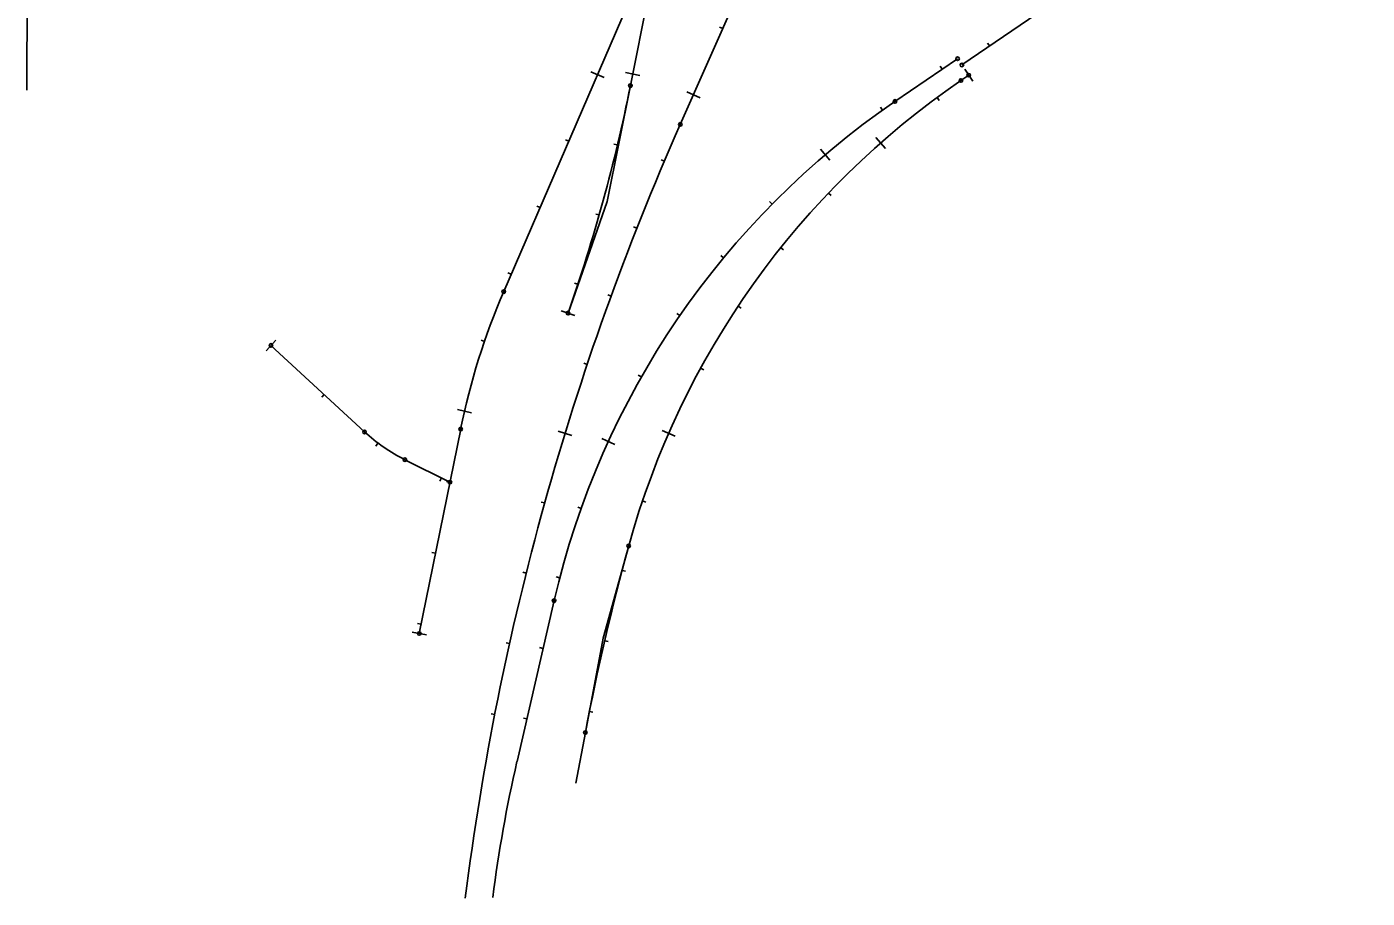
# Model space of a CAD drawing. Extents: x 647787 to 668496, y 640478 to 654412.
# Drawn here: x 660825 to 662675, y 640478 to 641680 of the extents above; entities that cross this region are included whole.
import ezdxf

# ---------------------------------------------------------------- set-up
doc = ezdxf.new("R2010")
doc.units = 0
doc.layers.add('R_Border Prem', color=7, linetype='Continuous')
doc.layers.add('TEMP_SIGNAL POLES', color=7, linetype='Continuous')

msp = doc.modelspace()

# ---------------------------------------------------------------- linework, layer by layer
at = {"layer": 'R_Border Prem'}
for p, q in [((661727, 641545.1), (662902.1, 644199.9)), ((661658.2, 641598.7), (661718.3, 641900)), ((662115.6, 641627.1), (662501.2, 641890.4)), ((661483.4, 641314.5), (661653.8, 641708.4)), ((662023.3, 641576.8), (662109.7, 641635.8)), ((662114.4, 641605.7), (662125.2, 641613.1)), ((661626.3, 641438.7), (661658.2, 641598.7)), ((661572.1, 641284.8), (661626.3, 641438.7)), ((661162.1, 641240.2), (661291.2, 641120.9)), ((661366.8, 640842.8), (661423.9, 641124.8)), ((661346.9, 641082.5), (661409.1, 641051.6)), ((661620.7, 640836.2), (661655.8, 640963.7)), ((661501.7, 640666), (661552.9, 640888.1)), ((661596, 640706.2), (661620.7, 640836.2)), ((661582.7, 640636.5), (661596, 640706.2))]:
    msp.add_line(p, q, dxfattribs=at)
for points in [[(661781, 641679.5), (661785.6, 641677.5)], [(662151.2, 641657.4), (662154, 641653.3)], [(662151.2, 641657.4), (662154, 641653.3)], [(662085.6, 641625.4), (662088.5, 641621.3)], [(662119.6, 641621.3), (662130.8, 641604.8)], [(661603.7, 641617.8), (661622.1, 641609.9)], [(661651.6, 641616.6), (661671.2, 641612.7)], [(661736, 641590.1), (661754.3, 641582)], [(662003.1, 641568.8), (662006, 641564.7)], [(662084.4, 641578.3), (662081.4, 641582.3)], [(661568.6, 641524), (661573.2, 641522.1)], [(661635.5, 641518.1), (661640.4, 641516.9)], [(661920.6, 641511), (661933.6, 641495.7)], [(661996.9, 641527.1), (662010.1, 641512.1)], [(661700.4, 641496.4), (661705, 641494.4)], [(661850.3, 641438.8), (661853.8, 641435.3)], [(661935.1, 641446.9), (661931.4, 641450.3)], [(661528.9, 641432.3), (661533.5, 641430.3)], [(661610.3, 641421.5), (661615.2, 641420.2)], [(661662.4, 641403.7), (661667.1, 641401.9)], [(661782.9, 641364.3), (661786.8, 641361.2)], [(661869.6, 641371.9), (661865.7, 641375)], [(661489.2, 641340.5), (661493.8, 641338.5)], [(661581, 641326.2), (661585.7, 641324.6)], [(661626.9, 641310.1), (661631.6, 641308.4)], [(661562.7, 641288.1), (661581.5, 641281.5)], [(661562.7, 641288.1), (661581.5, 641281.5)], [(661810.9, 641291.6), (661806.7, 641294.3)], [(661722.3, 641284.3), (661726.5, 641281.4)], [(661168.9, 641247.6), (661155.3, 641232.9)], [(661452, 641247.3), (661456.7, 641245.7)], [(661593.8, 641215.6), (661598.5, 641214)], [(661669, 641199.2), (661673.3, 641196.8)], [(661759.4, 641206.4), (661755, 641208.8)], [(661232.2, 641168.7), (661235.6, 641172.3)], [(661419.5, 641151.8), (661439, 641147.3)], [(661558.4, 641121.8), (661577.5, 641115.9)], [(661701.8, 641123), (661720.1, 641115)], [(661306.8, 641101.4), (661309.8, 641105.4)], [(661618.7, 641112), (661636.8, 641103.6)], [(661395.1, 641052.9), (661397.4, 641057.4)], [(661404.2, 641052.6), (661409.1, 641051.6)], [(661535.1, 641024.2), (661539.9, 641022.9)], [(661585.4, 641016.9), (661590.1, 641015.2)], [(661679.6, 641024.2), (661674.8, 641025.8)], [(661384.3, 640954.6), (661389.2, 640953.6)], [(661509.5, 640927.4), (661514.4, 640926.2)], [(661555.8, 640920.9), (661560.7, 640919.6)], [(661651.5, 640928.6), (661646.7, 640929.9)], [(661357, 640844.8), (661376.6, 640840.8)], [(661357, 640844.8), (661376.6, 640840.8)], [(661364.5, 640856.6), (661369.4, 640855.6)], [(661486.5, 640829.9), (661491.4, 640828.9)], [(661627.5, 640831.7), (661622.7, 640832.8)], [(661532.9, 640823.4), (661537.7, 640822.3)], [(661606.5, 640734.1), (661601.6, 640735.1)], [(661466, 640731.9), (661470.9, 640731)], [(661510.4, 640726), (661515.3, 640724.9)]]:
    msp.add_lwpolyline(points, dxfattribs=at)
for centre in [(662109.7, 641635.8), (662115.6, 641627.1), (662114.4, 641605.7), (662114.4, 641605.7), (662125.2, 641613.1), (662125.2, 641613.1), (661658.2, 641598.7), (662023.3, 641576.8), (661727, 641545.1), (661483.4, 641314.5), (661572.1, 641284.8), (661162.1, 641240.2), (661291.2, 641120.9), (661423.9, 641124.8), (661346.9, 641082.5), (661409.1, 641051.6), (661655.8, 640963.7), (661655.8, 640963.7), (661552.9, 640888.1), (661366.8, 640842.8), (661596, 640706.2), (661596, 640706.2)]:
    msp.add_circle(centre, 2.5, dxfattribs=at)
for centre, radius, start, end in [((662760.6, 640659.3), 1145.9, 124.3265, 164.5969), ((659410.6, 642046.7), 2291.8, 340.5832, 348.7277), ((662669.5, 640630.4), 1145.9, 124.3265, 167.004), ((665219.8, 639999), 3819.7, 156.1234, 172.8016), ((662359.8, 640935.3), 954.9, 156.6062, 168.5564), ((661453.2, 641296.3), 238.7, 227.2659, 243.5564), ((664812.3, 640094.1), 3274, 164.5969, 169.2241), ((663362.6, 640236.5), 1909.9, 167.004, 172.7124)]:
    msp.add_arc(centre, radius, start, end, dxfattribs=at)
at = {"layer": 'TEMP_SIGNAL POLES'}
msp.add_lwpolyline([(660825.1, 641592.5), (660825.5, 641726.7), (661059.4, 641766.7)], dxfattribs=at)

doc.saveas('drawing.dxf')
